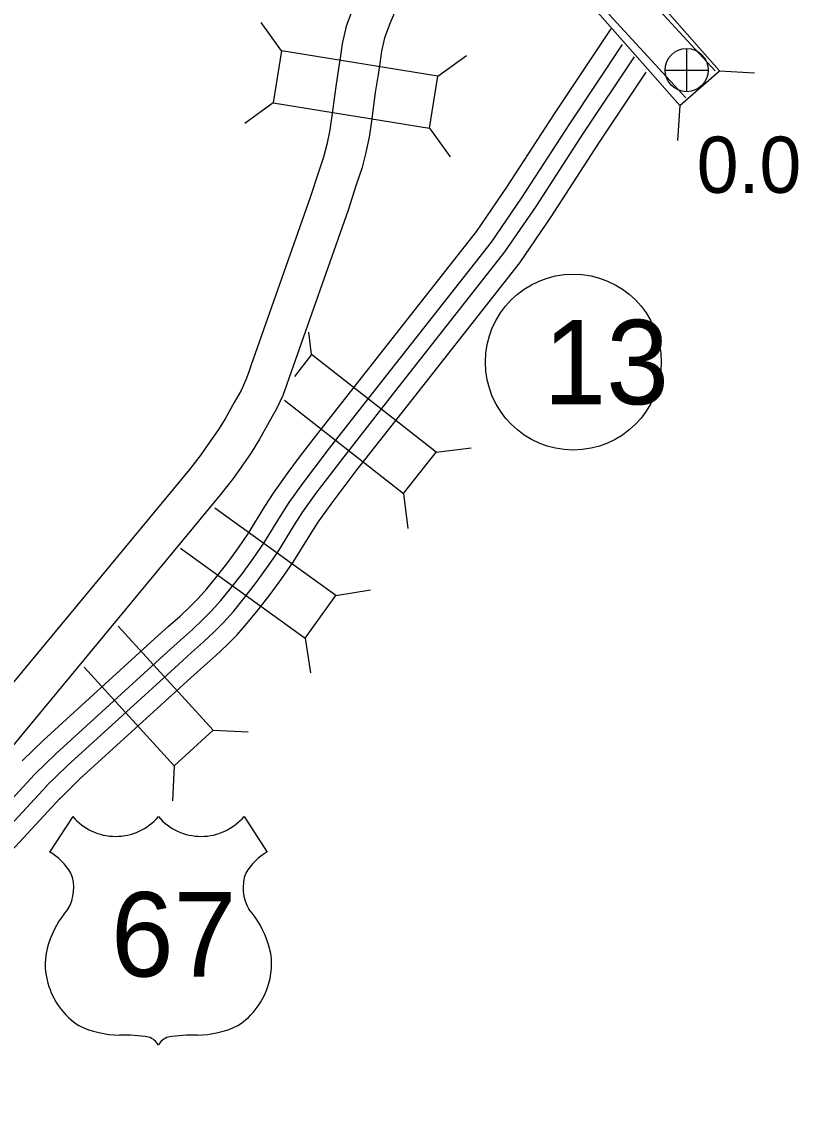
# Model space of a CAD drawing. Extents: x -939622 to -934222, y 1383701 to 1385301.
# Drawn here: x -936221.76 to -936204.27, y 1384617.41 to 1384641.8 of the extents above; entities that cross this region are included whole.
import ezdxf

# ---------------------------------------------------------------- set-up
doc = ezdxf.new("R2010")
doc.units = 0
for name, color, linetype in [('10', 7, 'Continuous'), ('15', 7, 'Continuous'), ('20', 7, 'Continuous'), ('22', 7, 'Continuous'), ('25', 7, 'Continuous'), ('26', 7, 'Continuous'), ('27', 7, 'Continuous')]:
    doc.layers.add(name, color=color, linetype=linetype)

msp = doc.modelspace()

# ---------------------------------------------------------------- linework, layer by layer
at = {"layer": '10'}
for points in [[(-936207.848, 1384642.545), (-936206.144, 1384640.692)], [(-936214.298, 1384642.107), (-936214.453, 1384641.694), (-936214.547, 1384641.294), (-936214.589, 1384640.978), (-936214.624, 1384640.739), (-936214.689, 1384640.334), (-936214.778, 1384639.675), (-936214.822, 1384639.357), (-936214.893, 1384639.029), (-936214.965, 1384638.747), (-936215.081, 1384638.406), (-936215.262, 1384637.838), (-936216.593, 1384634.071), (-936216.654, 1384633.885), (-936216.712, 1384633.728), (-936216.823, 1384633.491), (-936216.976, 1384633.223), (-936217.182, 1384632.849), (-936217.347, 1384632.586), (-936217.559, 1384632.282), (-936217.726, 1384632.044), (-936217.984, 1384631.713), (-936223.214, 1384625.396)], [(-936213.322, 1384642.097), (-936213.463, 1384641.77), (-936213.591, 1384641.431), (-936213.661, 1384641.131), (-936213.698, 1384640.855), (-936213.734, 1384640.603), (-936213.799, 1384640.202), (-936213.886, 1384639.553), (-936213.935, 1384639.199), (-936214.017, 1384638.823), (-936214.101, 1384638.49), (-936214.227, 1384638.123), (-936214.409, 1384637.551), (-936215.741, 1384633.781), (-936215.803, 1384633.589), (-936215.881, 1384633.379), (-936216.024, 1384633.075), (-936216.191, 1384632.783), (-936216.406, 1384632.393), (-936216.597, 1384632.089), (-936216.822, 1384631.766), (-936217.002, 1384631.509), (-936217.282, 1384631.15), (-936222.519, 1384624.824)], [(-936208.535, 1384641.963), (-936208.531, 1384641.958), (-936206.806, 1384640.083)]]:
    msp.add_lwpolyline(points, dxfattribs=at)
at = {"layer": '15'}
for points in [[(-936221.753, 1384625.147), (-936221.28, 1384625.609), (-936218.763, 1384627.902), (-936218.463, 1384628.176), (-936218.197, 1384628.41), (-936217.982, 1384628.613), (-936217.787, 1384628.808), (-936217.594, 1384629.026), (-936217.371, 1384629.298), (-936217.122, 1384629.616), (-936216.883, 1384629.949), (-936216.656, 1384630.278), (-936216.284, 1384630.88), (-936216.08, 1384631.201), (-936215.762, 1384631.641), (-936215.503, 1384631.986), (-936215.177, 1384632.413), (-936214.028, 1384633.881), (-936211.515, 1384637.077), (-936210.835, 1384638.07), (-936209.764, 1384639.72), (-936208.487, 1384641.637)], [(-936221.465, 1384624.852), (-936220.997, 1384625.309), (-936218.485, 1384627.597), (-936218.188, 1384627.869), (-936217.919, 1384628.105), (-936217.695, 1384628.317), (-936217.487, 1384628.525), (-936217.28, 1384628.758), (-936217.049, 1384629.04), (-936216.792, 1384629.368), (-936216.545, 1384629.711), (-936216.311, 1384630.052), (-936215.934, 1384630.661), (-936215.738, 1384630.969), (-936215.429, 1384631.397), (-936215.174, 1384631.737), (-936214.85, 1384632.161), (-936213.703, 1384633.626), (-936211.182, 1384636.833), (-936210.492, 1384637.841), (-936209.42, 1384639.494), (-936208.228, 1384641.281)], [(-936221.202, 1384624.583), (-936220.74, 1384625.036), (-936218.232, 1384627.32), (-936217.937, 1384627.59), (-936217.666, 1384627.828), (-936217.433, 1384628.049), (-936217.214, 1384628.268), (-936216.995, 1384628.515), (-936216.756, 1384628.806), (-936216.493, 1384629.143), (-936216.239, 1384629.495), (-936215.996, 1384629.847), (-936215.616, 1384630.461), (-936215.428, 1384630.759), (-936215.127, 1384631.174), (-936214.875, 1384631.511), (-936214.554, 1384631.931), (-936213.408, 1384633.394), (-936210.88, 1384636.611), (-936210.179, 1384637.633), (-936209.106, 1384639.288), (-936207.963, 1384641.003)], [(-936220.914, 1384624.288), (-936220.457, 1384624.736), (-936217.954, 1384627.016), (-936217.662, 1384627.283), (-936217.388, 1384627.523), (-936217.146, 1384627.753), (-936216.913, 1384627.985), (-936216.681, 1384628.248), (-936216.434, 1384628.548), (-936216.163, 1384628.895), (-936215.901, 1384629.257), (-936215.651, 1384629.622), (-936215.267, 1384630.242), (-936215.086, 1384630.527), (-936214.795, 1384630.93), (-936214.546, 1384631.262), (-936214.227, 1384631.679), (-936213.084, 1384633.14), (-936210.547, 1384636.366), (-936209.836, 1384637.404), (-936208.761, 1384639.061), (-936207.696, 1384640.66)], [(-936227.348, 1384617.862), (-936226.941, 1384618.472), (-936226.085, 1384619.655), (-936225.428, 1384620.489), (-936223.992, 1384622.034), (-936222.585, 1384623.643), (-936221.471, 1384624.845)], [(-936227.034, 1384617.658), (-936226.633, 1384618.258), (-936225.785, 1384619.429), (-936225.143, 1384620.245), (-936223.713, 1384621.783), (-936222.307, 1384623.392), (-936221.196, 1384624.59)], [(-936226.701, 1384617.413), (-936226.294, 1384618.023), (-936225.456, 1384619.18), (-936224.83, 1384619.976), (-936223.407, 1384621.507), (-936222, 1384623.116), (-936220.894, 1384624.31)]]:
    msp.add_lwpolyline(points, dxfattribs=at)
at = {"layer": '20'}
for p, q in [((-936215.908, 1384641.139), (-936216.372, 1384641.781)), ((-936212.39, 1384640.57), (-936211.748, 1384641.034)), ((-936206.049, 1384640.693), (-936205.258, 1384640.643)), ((-936216.098, 1384639.966), (-936216.74, 1384639.502)), ((-936206.941, 1384639.909), (-936206.992, 1384639.119)), ((-936212.579, 1384639.397), (-936212.116, 1384638.755)), ((-936215.234, 1384634.301), (-936215.296, 1384634.805)), ((-936215.234, 1384634.301), (-936215.622, 1384633.806)), ((-936212.428, 1384632.104), (-936215.234, 1384634.301)), ((-936215.844, 1384633.27), (-936213.161, 1384631.169)), ((-936213.161, 1384631.169), (-936212.428, 1384632.104)), ((-936212.428, 1384632.104), (-936211.642, 1384632.2)), ((-936213.161, 1384631.169), (-936213.065, 1384630.383)), ((-936214.686, 1384628.874), (-936217.415, 1384630.843)), ((-936218.189, 1384629.937), (-936215.381, 1384627.911)), ((-936215.381, 1384627.911), (-936214.686, 1384628.874)), ((-936214.686, 1384628.874), (-936213.904, 1384629.001)), ((-936217.452, 1384625.837), (-936219.588, 1384628.181)), ((-936215.381, 1384627.911), (-936215.255, 1384627.129)), ((-936220.357, 1384627.262), (-936218.33, 1384625.037)), ((-936218.33, 1384625.037), (-936217.452, 1384625.837)), ((-936217.452, 1384625.837), (-936216.661, 1384625.8)), ((-936218.33, 1384625.037), (-936218.367, 1384624.245))]:
    msp.add_line(p, q, dxfattribs=at)
for points in [[(-936209.294, 1384642.585), (-936206.941, 1384639.909), (-936206.049, 1384640.693), (-936208.402, 1384643.37)], [(-936212.39, 1384640.57), (-936215.908, 1384641.139), (-936216.098, 1384639.966), (-936212.579, 1384639.397)]]:
    msp.add_lwpolyline(points, close=True, dxfattribs=at)
at = {"layer": '22'}
for p, q in [((-936220.614, 1384623.899), (-936221.134, 1384623.096)), ((-936216.754, 1384623.899), (-936216.235, 1384623.096))]:
    msp.add_line(p, q, dxfattribs=at)
for centre, radius, start, end in [((-936219.647, 1384624.712), 1.264, 220.075, 319.6701), ((-936217.721, 1384624.712), 1.264, 220.3299, 319.925), ((-936221.812, 1384621.93), 1.349, 30.7809, 59.9883), ((-936215.556, 1384621.93), 1.349, 120.0117, 149.2191), ((-936221.515, 1384622.286), 0.925, 328.8105, 21.2108), ((-936215.853, 1384622.286), 0.925, 158.7892, 211.1895), ((-936219.097, 1384620.39), 2.157, 138.9565, 162.6913), ((-936218.271, 1384620.39), 2.157, 17.3087, 41.0435), ((-936219.809, 1384620.567), 1.426, 160.9576, 197.3819), ((-936217.559, 1384620.567), 1.426, 342.6181, 19.0424), ((-936219.577, 1384620.571), 1.65, 195.1074, 237.1312), ((-936217.791, 1384620.571), 1.65, 302.8688, 344.8926), ((-936219.546, 1384621.091), 2.118, 244.0771, 269.5779), ((-936217.822, 1384621.091), 2.118, 270.4221, 295.9229), ((-936219.497, 1384615.093), 3.88, 81.1942, 90.9539), ((-936219.012, 1384618.572), 0.372, 28.0342, 72.9864), ((-936218.356, 1384618.572), 0.372, 107.0136, 151.9658), ((-936217.871, 1384615.093), 3.88, 89.0461, 98.8058)]:
    msp.add_arc(centre, radius, start, end, dxfattribs=at)
at = {"layer": '26'}
for p, q in [((-936206.786, 1384640.22), (-936206.786, 1384641.195)), ((-936207.273, 1384640.707), (-936206.298, 1384640.707))]:
    msp.add_line(p, q, dxfattribs=at)
msp.add_circle((-936206.786, 1384640.707), 0.487, dxfattribs=at)
at = {"layer": '27'}
msp.add_circle((-936209.339, 1384634.129), 1.98, dxfattribs=at)

# ---------------------------------------------------------------- texts
at = {"layer": '22'}
msp.add_text('67', height=1.9008, dxfattribs=at).set_placement((-936219.753, 1384620.292))
at = {"layer": '25'}
msp.add_text('0.0', height=1.2672, dxfattribs=at).set_placement((-936206.56, 1384637.941))
at = {"layer": '27'}
msp.add_text('13', height=1.9008, dxfattribs=at).set_placement((-936210.012, 1384633.179))

doc.saveas('drawing.dxf')
